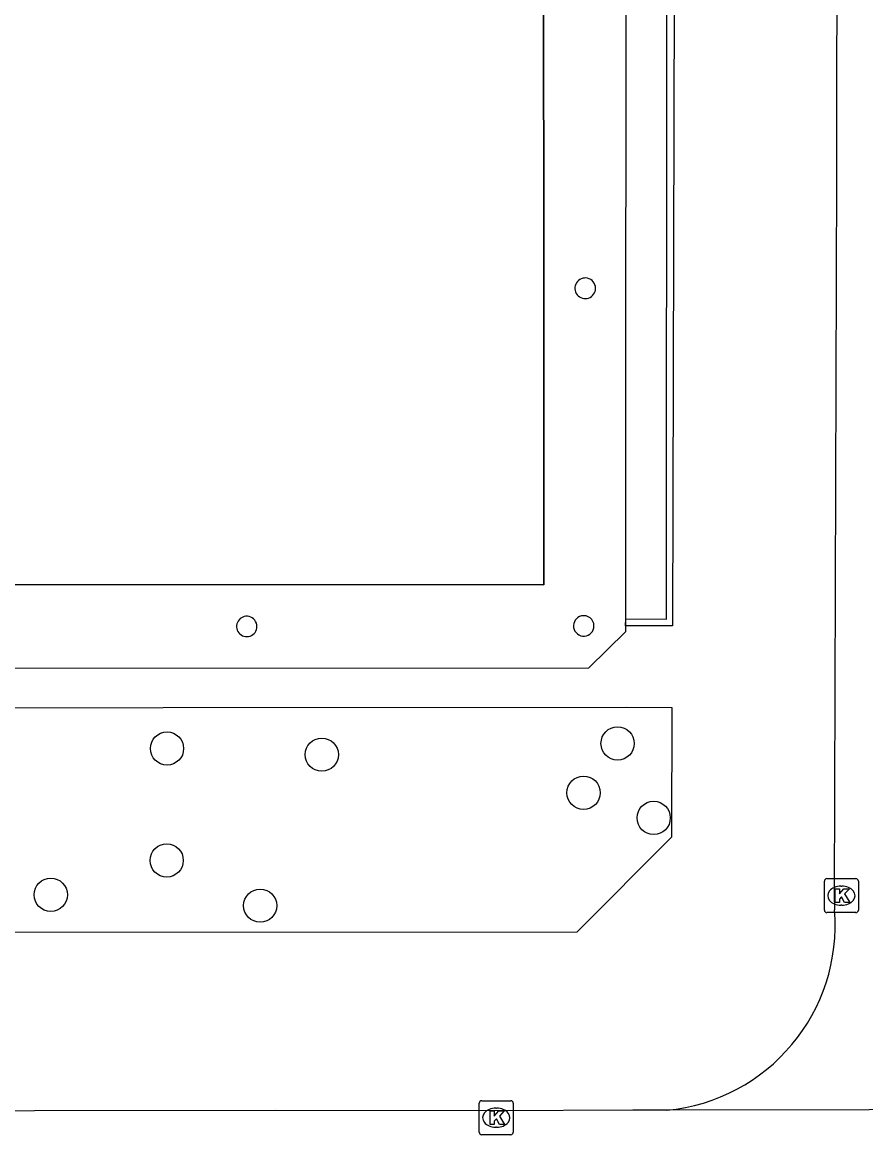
# Model space of a CAD drawing. Extents: x 161477 to 163040, y 383680 to 384868.
# Drawn here: x 162090.24 to 162115.05, y 384381.15 to 384413.87 of the extents above; entities that cross this region are included whole.
import ezdxf

# ---------------------------------------------------------------- set-up
doc = ezdxf.new("R2010")
doc.units = 0
for name, color, linetype in [('IMGEO_Boom', 7, 'Continuous'), ('IMGEO_Dek', 7, 'Continuous'), ('IMGEO_Kolk', 7, 'Continuous'), ('IMGEO_Muur', 7, 'Continuous'), ('IMGEO_Pand', 7, 'Continuous'), ('IMGEO_Pijler', 7, 'Continuous'), ('IMGEO_Rijbaan_lokaal_open', 7, 'Continuous'), ('IMGEO_Voetpad_gesloten', 7, 'Continuous'), ('IMGEO_Voetpad_open', 7, 'Continuous')]:
    doc.layers.add(name, color=color, linetype=linetype)

msp = doc.modelspace()

# ---------------------------------------------------------------- linework, layer by layer
at = {"layer": 'IMGEO_Boom'}
for centre in [(162094.5, 384392.51), (162107.75, 384392.66), (162099.05, 384392.33), (162106.75, 384391.21), (162108.81, 384390.47), (162094.49, 384389.22), (162091.08, 384388.21), (162097.24, 384387.89)]:
    msp.add_circle(centre, 0.489, dxfattribs=at)
at = {"layer": 'IMGEO_Dek'}
for points in [[(162016.214, 384442.257), (162015.054, 384442.255), (162015.016, 384443.265), (161993.643, 384443.253), (161993.64, 384438.307), (162016.268, 384438.277), (162016.246, 384396.013), (162017.388, 384394.875), (162106.902, 384394.881), (162107.988, 384395.951), (162108.014, 384445.858), (162106.924, 384446.971), (162017.382, 384446.986), (162016.244, 384445.862)], [(162105.571, 384424.666), (162105.581, 384397.327), (162036.109, 384397.35), (162028.657, 384397.34), (162018.726, 384397.348), (162018.715, 384444.502), (162028.652, 384444.512), (162036.096, 384444.512), (162095.634, 384444.493), (162100.47, 384444.483), (162105.539, 384444.489), (162105.549, 384433.398)]]:
    msp.add_lwpolyline(points, close=True, dxfattribs=at)
at = {"layer": 'IMGEO_Kolk'}
for p, q in [((162113.904, 384388.684), (162114.756, 384388.684)), ((162113.829, 384387.758), (162113.829, 384388.61)), ((162114.317, 384388.464), (162114.342, 384388.464)), ((162114.83, 384388.61), (162114.83, 384387.758)), ((162114.756, 384387.684), (162113.904, 384387.684)), ((162114.34, 384387.904), (162114.315, 384387.904)), ((162103.68, 384381.228), (162103.68, 384382.08)), ((162103.755, 384382.154), (162104.607, 384382.154)), ((162104.681, 384382.08), (162104.681, 384381.228)), ((162104.168, 384381.934), (162104.193, 384381.934)), ((162104.607, 384381.154), (162103.755, 384381.154)), ((162104.191, 384381.374), (162104.166, 384381.374))]:
    msp.add_line(p, q, dxfattribs=at)
for points in [[(162113.904, 384388.684), (162114.756, 384388.684)], [(162113.829, 384387.758), (162113.829, 384388.61)], [(162114.15, 384388.384), (162114.273, 384388.384), (162114.273, 384388.233), (162114.403, 384388.384), (162114.567, 384388.384), (162114.421, 384388.233), (162114.574, 384387.984), (162114.422, 384387.984), (162114.337, 384388.148), (162114.273, 384388.081), (162114.273, 384387.984), (162114.15, 384387.984), (162114.15, 384388.384)], [(162114.83, 384388.61), (162114.83, 384387.758)], [(162114.756, 384387.684), (162113.904, 384387.684)], [(162103.68, 384381.228), (162103.68, 384382.08)], [(162103.755, 384382.154), (162104.607, 384382.154)], [(162104.681, 384382.08), (162104.681, 384381.228)], [(162104.001, 384381.854), (162104.124, 384381.854), (162104.124, 384381.703), (162104.254, 384381.854), (162104.418, 384381.854), (162104.272, 384381.703), (162104.425, 384381.454), (162104.273, 384381.454), (162104.188, 384381.618), (162104.124, 384381.551), (162104.124, 384381.454), (162104.001, 384381.454), (162104.001, 384381.854)], [(162104.607, 384381.154), (162103.755, 384381.154)]]:
    msp.add_lwpolyline(points, dxfattribs=at)
for centre, start, end in [((162113.906, 384388.608), 91.552, 178.448), ((162113.906, 384388.608), 91.552, 178.448), ((162114.754, 384388.608), 1.552, 88.448), ((162114.754, 384388.608), 1.552, 88.448), ((162113.906, 384387.76), 181.552, 268.448), ((162113.906, 384387.76), 181.552, 268.448), ((162114.754, 384387.76), 271.552, 358.448), ((162114.754, 384387.76), 271.552, 358.448), ((162103.757, 384382.078), 91.552, 178.448), ((162103.757, 384382.078), 91.552, 178.448), ((162104.605, 384382.078), 1.552, 88.448), ((162104.605, 384382.078), 1.552, 88.448), ((162103.757, 384381.23), 181.552, 268.448), ((162103.757, 384381.23), 181.552, 268.448), ((162104.605, 384381.23), 271.552, 358.448), ((162104.605, 384381.23), 271.552, 358.448)]:
    msp.add_arc(centre, 0.0765, start, end, dxfattribs=at)
for centre, major_axis, ratio, start_param, end_param in [((162114.316, 384388.184), (-0.387, 0.002), 0.722429, 4.712389, 7.853982), ((162114.341, 384388.184), (-0.39, 0.002), 0.717154, 1.570796, 4.712389), ((162104.167, 384381.654), (-0.387, 0.002), 0.722429, 4.712389, 7.853982), ((162104.192, 384381.654), (-0.39, 0.002), 0.717154, 1.570796, 4.712389)]:
    msp.add_ellipse(centre, major_axis=major_axis, ratio=ratio, start_param=start_param, end_param=end_param, dxfattribs=at)
at = {"layer": 'IMGEO_Muur'}
msp.add_lwpolyline([(162109.41, 384414.646), (162109.366, 384396.118), (162108.162, 384396.121), (162107.986, 384396.122), (162107.987, 384396.321), (162109.187, 384396.319), (162109.2, 384414.642)], dxfattribs=at)
at = {"layer": 'IMGEO_Pand'}
msp.add_lwpolyline([(162105.571, 384424.666), (162095.676, 384424.666), (162095.634, 384444.493), (162036.096, 384444.512), (162034.843, 384445.775), (162029.864, 384445.73), (162028.652, 384444.512), (162018.715, 384444.502), (162018.726, 384397.348), (162028.657, 384397.34), (162029.911, 384396.093), (162034.886, 384396.126), (162036.109, 384397.35), (162105.581, 384397.327), (162105.571, 384424.666)], dxfattribs=at)
at = {"layer": 'IMGEO_Pijler'}
for centre, radius, start, end in [((162106.797, 384406.044), 0.303, 77.0311, 359.8623), ((162106.796, 384406.043), 0.304, 0.0356, 76.8578), ((162096.844, 384396.1), 0.3, 77.0951, 0.0808), ((162096.844, 384396.099), 0.3, 0.1005, 77.0754), ((162106.754, 384396.116), 0.301, 102.7853, 0.0094), ((162106.753, 384396.115), 0.302, 0.2505, 102.5442)]:
    msp.add_arc(centre, radius, start, end, dxfattribs=at)
at = {"layer": 'IMGEO_Rijbaan_lokaal_open'}
for points in [[(162114.219, 384446.088), (162114.225, 384432.355), (162114.204, 384425.895), (162114.19, 384409.348), (162114.122, 384388.214), (162114.126, 384387.765)], [(162109.195, 384381.874), (162108.196, 384381.872), (162104.111, 384381.86), (162097.686, 384381.866), (162083.503, 384381.847), (162063.345, 384381.843), (162056.599, 384381.815), (162024.959, 384381.823)], [(162127.044, 384381.902), (162109.195, 384381.874)]]:
    msp.add_lwpolyline(points, dxfattribs=at)
msp.add_arc((162108.688, 384387.308), 5.457, 275.3309, 4.8078, dxfattribs=at)
at = {"layer": 'IMGEO_Voetpad_gesloten'}
for points in [[(162016.214, 384442.257), (162015.054, 384442.255), (162015.016, 384443.265), (161993.643, 384443.253), (161993.64, 384438.307), (162016.268, 384438.277), (162016.246, 384396.013), (162017.388, 384394.875), (162106.902, 384394.881), (162107.988, 384395.951), (162108.014, 384445.858), (162106.924, 384446.971), (162017.382, 384446.986), (162016.244, 384445.862), (162016.214, 384442.257)], [(162095.634, 384444.493), (162100.47, 384444.483), (162105.539, 384444.489), (162105.549, 384433.398), (162105.571, 384424.666), (162105.581, 384397.327), (162036.109, 384397.35), (162028.657, 384397.34), (162018.726, 384397.348), (162018.715, 384444.502), (162028.652, 384444.512), (162036.096, 384444.512), (162095.634, 384444.493)]]:
    msp.add_lwpolyline(points, dxfattribs=at)
at = {"layer": 'IMGEO_Voetpad_open'}
msp.add_lwpolyline([(162087.159, 384387.107), (162106.559, 384387.116), (162109.346, 384389.918), (162109.357, 384393.708), (162108.017, 384393.713), (162067.11, 384393.683), (162067.109, 384391.689)], dxfattribs=at)
for centre, radius, start, end in [((162106.797, 384406.044), 0.303, 77.0311, 359.8623), ((162106.796, 384406.043), 0.304, 0.0356, 76.8578), ((162096.844, 384396.1), 0.3, 77.0951, 0.0808), ((162096.844, 384396.099), 0.3, 0.1005, 77.0754), ((162106.754, 384396.116), 0.301, 102.7853, 0.0094), ((162106.753, 384396.115), 0.302, 0.2505, 102.5442)]:
    msp.add_arc(centre, radius, start, end, dxfattribs=at)

doc.saveas('drawing.dxf')
